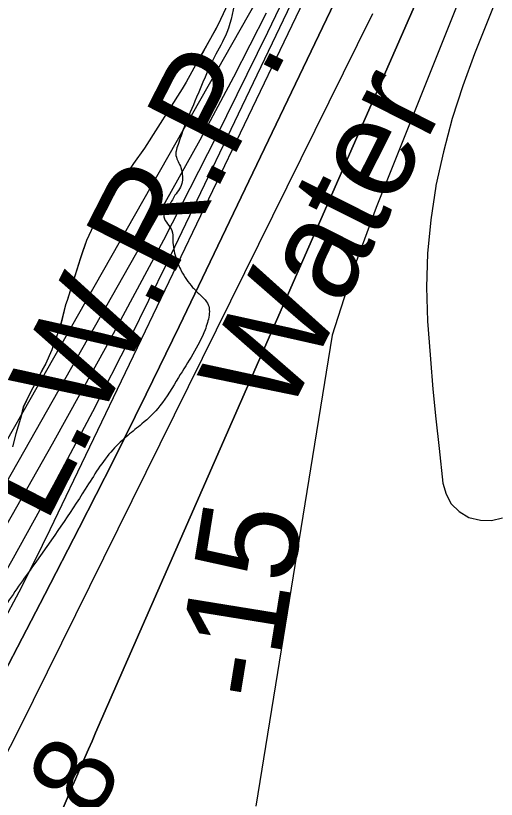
# Model space of a CAD drawing. Extents: x 3297716 to 3335574, y 688621 to 713991.
# Drawn here: x 3319975 to 3320374, y 694591 to 695242 of the extents above; entities that cross this region are included whole.
import ezdxf

# ---------------------------------------------------------------- set-up
doc = ezdxf.new("R2010")
doc.units = 0
for name, color, linetype in [('V-RIVR-EDGE', 7, 'Continuous'), ('V-RIVR-IDEN', 7, 'Continuous'), ('V-RIVR-RANG', 7, 'Continuous'), ('V-SITE-VEGE', 7, 'Continuous'), ('V-TOPO-DPTH', 7, 'Continuous'), ('V-TOPO-MAJR', 7, 'Continuous'), ('V-TOPO-MINR', 7, 'Continuous'), ('V-TOPO-MINR-IDEN', 7, 'Continuous'), ('V-TOPO-WATR', 7, 'Continuous'), ('V-TOPO-WATR-IDEN', 7, 'Continuous'), ('V-WETL-SWMP', 7, 'Continuous')]:
    doc.layers.add(name, color=color, linetype=linetype)

msp = doc.modelspace()

# ---------------------------------------------------------------- linework, layer by layer
at = {"layer": 'V-RIVR-EDGE'}
msp.add_spline([(3321618.45, 701061.3), (3321639.17, 701040.92), (3321661.92, 701020.55), (3321674.32, 701007.67), (3321694.16, 700986.07), (3321717.72, 700957.41), (3321720.61, 700953.26), (3321724.75, 700950.76), (3321726.82, 700949.51), (3321730.12, 700946.19), (3321742.93, 700927.09), (3321753.65, 700905.93), (3321756.11, 700893.9), (3321759.81, 700884.36), (3321768.06, 700867.34), (3321776.73, 700853.23), (3321786.64, 700837.46), (3321794.49, 700827.9), (3321804.41, 700817.1), (3321812.69, 700810.04), (3321821.8, 700809.18), (3321830.09, 700806.68), (3321833.39, 700803.77), (3321835.87, 700798.79), (3321840.83, 700792.97), (3321849.52, 700787.56), (3321852, 700783.83), (3321866.46, 700765.14), (3321875.54, 700751.02), (3321880.08, 700741.06), (3321885.01, 700725.72), (3321889.55, 700717), (3321895.75, 700710.35), (3321901.94, 700699.15), (3321908.12, 700684.63), (3321912.22, 700664.31), (3321919.16, 700623.67), (3321922, 700598.79), (3321922.33, 700564.8), (3321921.8, 700517.55), (3321919.28, 700502.22), (3321912.99, 700476.13), (3321905.84, 700433.04), (3321899.49, 700379.59), (3321893.61, 700348.1), (3321887.31, 700316.2), (3321880.2, 700288.86), (3321874.74, 700259.03), (3321869.25, 700218.84), (3321863.73, 700164.56), (3321860.77, 700141.35), (3321859.51, 700133.9), (3321857.38, 700109.86), (3321857.72, 700080.85), (3321854.3, 700038.58), (3321847.95, 699987.61), (3321847.83, 699937.46), (3321848.6, 699913.83), (3321849.33, 699873.21), (3321853.78, 699830.51), (3321854.96, 699803.15), (3321853.26, 699786.99), (3321851.54, 699762.54), (3321847.36, 699747.63), (3321844.45, 699743.9), (3321843.17, 699728.57), (3321839.41, 699718.22), (3321831.1, 699708.71), (3321827.36, 699705.81), (3321826.94, 699701.67), (3321826.9, 699687.16), (3321823.15, 699678.88), (3321813.6, 699670.62), (3321798.66, 699664.44), (3321785.76, 699644.16), (3321779.93, 699632.57), (3321773.21, 699598.6), (3321768.1, 699540.58), (3321765.15, 699519.86), (3321762.59, 699492.93), (3321757.53, 699458.54), (3321751.27, 699439.49), (3321741.26, 699415.47), (3321732.08, 699391.04), (3321722.08, 699368.27), (3321716.24, 699354.61), (3321712.46, 699334.72), (3321711.17, 699313.17), (3321708.16, 699269.24), (3321710.2, 699258.88), (3321713.08, 699250.99), (3321718.86, 699240.62), (3321727.54, 699231.89), (3321733.75, 699226.9), (3321735.8, 699219.85), (3321729.5, 699186.29), (3321720.32, 699159.37), (3321709.07, 699134.53), (3321700.31, 699115.49), (3321685.36, 699100.6), (3321679.12, 699094.4), (3321674.96, 699087.37), (3321674.54, 699083.64), (3321670.34, 699063.75), (3321660.32, 699031.86), (3321651.17, 699018.62), (3321638.28, 699002.49), (3321632.02, 698987.58), (3321625.76, 698968.12), (3321619.46, 698936.22), (3321615.66, 698908.04), (3321607.29, 698875.32), (3321593.49, 698825.61), (3321583.49, 698805.33), (3321580.14, 698792.07), (3321580.11, 698777.57), (3321580.08, 698768.03), (3321572.16, 698748.16), (3321567.94, 698717.91), (3321559.1, 698663.64), (3321555.74, 698647.06), (3321554.07, 698638.36), (3321550.73, 698631.74), (3321551.53, 698617.65), (3321548.59, 698601.9), (3321548.13, 698586.15), (3321543.97, 698577.46), (3321538.14, 698566.28), (3321534.37, 698551.37), (3321535.17, 698541.42), (3321533.49, 698532.72), (3321521.4, 698502.08), (3321503.45, 698451.14), (3321490.53, 698421.75), (3321481.38, 698409.33), (3321476.81, 698403.96), (3321474.3, 698395.26), (3321466.79, 698374.55), (3321458.45, 698355.09), (3321454.28, 698343.91), (3321453.02, 698339.36), (3321455.92, 698336.45), (3321456.74, 698333.13), (3321454.65, 698329.4), (3321448.83, 698321.96), (3321440.11, 698313.69), (3321430.98, 698308.32), (3321420.6, 698301.3), (3321418.1, 698296.34), (3321412.68, 698284.33), (3321407.28, 698277.71), (3321395.61, 698252.46), (3321375.16, 698198.21), (3321359.31, 698158.46), (3321345.97, 698126.16), (3321337.19, 698093.85), (3321334.25, 698078.94), (3321334.23, 698070.24), (3321336.69, 698059.45), (3321328.74, 698032.12), (3321314.56, 697996.09), (3321306.62, 697968.76), (3321301.21, 697958.41), (3321293.31, 697951.38), (3321284.15, 697933.99), (3321274.57, 697915.37), (3321271.23, 697904.6), (3321272.45, 697893.82), (3321272.42, 697881.8), (3321266.57, 697862.33), (3321256.95, 697828.37), (3321254.44, 697817.6), (3321249.85, 697808.08), (3321241.51, 697787.79), (3321233.61, 697774.54), (3321226.53, 697762.13), (3321220.27, 697745.56), (3321216.1, 697733.97), (3321215.67, 697727.34), (3321217.73, 697725.67), (3321219.8, 697723.6), (3321219.37, 697718.62), (3321208.12, 697691.71), (3321197.7, 697668.11), (3321194.79, 697666.04), (3321191.06, 697666.05), (3321191.45, 697656.52), (3321188.95, 697651.55), (3321185.63, 697649.07), (3321180.24, 697647.84), (3321181.04, 697635.82), (3321179.37, 697630.85), (3321174.8, 697625.89), (3321172.29, 697619.26), (3321170.2, 697612.22), (3321164.33, 697585.71), (3321162.65, 697577.01), (3321158.92, 697575.78), (3321154.35, 697570.81), (3321148.51, 697557.56), (3321144.77, 697550.53), (3321143.91, 697539.34), (3321140.58, 697535.62), (3321134.77, 697529.41), (3321132.68, 697525.27), (3321128.5, 697509.53), (3321122.64, 697486.75), (3321103.06, 697447.42), (3321100.98, 697441.63), (3321100.95, 697432.92), (3321091.79, 697415.12), (3321084.3, 697404.36), (3321071.4, 697382.01), (3321064.34, 697376.64), (3321056.87, 697372.93), (3321048.14, 697363.42), (3321041.07, 697351), (3321031.9, 697332.37), (3321023.56, 697312.08), (3321015.63, 697288.06), (3321006.43, 697254.51), (3320994.76, 697229.67), (3320983.51, 697207.32), (3320979.36, 697203.6), (3320975.6, 697193.66), (3320968.09, 697172.54), (3320962.64, 697145.61), (3320955.95, 697122.42), (3320943.84, 697086.8), (3320940.48, 697069.4), (3320936.31, 697061.12), (3320926.34, 697048.71), (3320920.93, 697043.34), (3320909.64, 697002.33), (3320899.61, 696969.2), (3320887.51, 696935.24), (3320880.84, 696920.33), (3320879.58, 696912.46), (3320883.28, 696900.43), (3320882.85, 696894.63), (3320876.18, 696878.07), (3320871.56, 696854.04), (3320866.95, 696835.81), (3320859.86, 696815.94), (3320857.35, 696806.82), (3320853.17, 696794.4), (3320849.83, 696784.46), (3320847.3, 696766.64), (3320843.13, 696755.46), (3320836.06, 696746.78), (3320830.23, 696736.43), (3320825.62, 696714.06), (3320819.78, 696699.98), (3320814.39, 696700.82), (3320813.53, 696688.39), (3320798.51, 696648.22), (3320788.51, 696625.45), (3320782.7, 696621.73), (3320776.44, 696606.83), (3320773.11, 696599.38), (3320766.05, 696592.76), (3320752.32, 696573.31), (3320739.41, 696550.14), (3320720.25, 696512.05), (3320700.68, 696473.55), (3320668.58, 696401.51), (3320646.49, 696351.83), (3320619.82, 696291.38), (3320606.9, 696264.05), (3320587.72, 696216.85), (3320576.88, 696191.59), (3320559.79, 696152.26), (3320552.68, 696128.24), (3320546.41, 696106.29), (3320536.39, 696076.47), (3320526.77, 696040.43), (3320506.73, 695984.11), (3320462.47, 695850.34), (3320450.34, 695806.02), (3320441.99, 695784.08), (3320420.24, 695702.06), (3320413.95, 695672.23), (3320409.31, 695639.92), (3320408.02, 695624.17), (3320406.74, 695608.42), (3320408.37, 695594.32), (3320410.83, 695583.96), (3320416.18, 695571.92), (3320421.98, 695567.35), (3320430.26, 695563.18), (3320436.88, 695558.19), (3320439.76, 695552.38), (3320445.95, 695539.93), (3320448.82, 695529.15), (3320449.62, 695514.64), (3320448.35, 695507.18), (3320445.85, 695499.32), (3320439.61, 695490.63), (3320432.95, 695478.62), (3320425.04, 695464.14), (3320423.36, 695454.61), (3320416.68, 695438.87), (3320407.94, 695423.56), (3320400.05, 695416.95), (3320392.16, 695411.99), (3320377.64, 695405.4), (3320369.77, 695408.32), (3320357.76, 695410.42), (3320346.57, 695411.28), (3320320.43, 695400.15), (3320298.01, 695386.53), (3320249, 695343.13), (3320201.63, 695295.58), (3320188.34, 695286.49), (3320177.97, 695282.37), (3320168.43, 695279.5), (3320163.44, 695274.95), (3320158.02, 695258.8), (3320150.48, 695228.14), (3320140.07, 695207.45), (3320125.48, 695174.32), (3320115.05, 695149.48), (3320110.04, 695134.99), (3320108.37, 695129.6), (3320108.36, 695125.87), (3320112.48, 695115.91), (3320113.71, 695108.45), (3320113.28, 695102.65), (3320106.62, 695091.47), (3320104.12, 695086.92), (3320100.38, 695081.54), (3320098.3, 695077.82), (3320098.29, 695074.91), (3320104.89, 695063.71), (3320105.7, 695055.41), (3320108.15, 695041.32), (3320112.69, 695030.11), (3320122.19, 695016.41), (3320128.39, 695010.18), (3320133.76, 695004.36), (3320135.82, 694999.39), (3320135.81, 694993.17), (3320132.46, 694981.16), (3320110.39, 694941.42), (3320095, 694917.83), (3320080.04, 694902.95), (3320068.41, 694893.44), (3320055.95, 694881.45), (3320033.07, 694848.77), (3319991.89, 694787.94), (3319966.93, 694752.36), (3319939.88, 694710.15), (3319919.91, 694678.69), (3319900.35, 694647.24), (3319884.95, 694618.27), (3319831.21, 694511.88), (3319802.89, 694453.92), (3319782.47, 694411.28), (3319716.3, 694301.19), (3319680.91, 694240.35), (3319651.35, 694187.37), (3319580.16, 694059.05), (3319556.78, 694017.46)], degree=3, dxfattribs=at)
at = {"layer": 'V-SITE-VEGE'}
for p, q in [((3320170.13, 695292.71), (3320143.17, 695234.34)), ((3320143.17, 695234.34), (3320131.31, 695212.76)), ((3320131.31, 695212.76), (3320128, 695207.19)), ((3320128, 695207.19), (3320116.8, 695187)), ((3320116.8, 695187), (3320113.49, 695181.43)), ((3320113.49, 695181.43), (3320082.35, 695131.91)), ((3320082.35, 695131.91), (3320073.03, 695119.32)), ((3320069.71, 695114.43), (3320061.05, 695102.55)), ((3320073.03, 695119.32), (3320069.71, 695114.43)), ((3320061.05, 695102.55), (3320057.72, 695098.35)), ((3320057.72, 695098.35), (3320049.75, 695086.48)), ((3320046.45, 695080.91), (3320041.85, 695071.86)), ((3320049.75, 695086.48), (3320046.45, 695080.91)), ((3320041.85, 695071.86), (3320033.99, 695055.19)), ((3320033.99, 695055.19), (3320028.85, 695039.95)), ((3320028.85, 695039.95), (3320017.98, 695005.34)), ((3320017.98, 695005.34), (3320016.69, 695001.87)), ((3320016.69, 695001.87), (3320012.92, 694986.67)), ((3320012.92, 694986.67), (3320010.99, 694981.12)), ((3320009.71, 694976.97), (3320005.2, 694964.5)), ((3320010.99, 694981.12), (3320009.71, 694976.97)), ((3320005.2, 694964.5), (3319999.97, 694952.69)), ((3319999.97, 694952.69), (3319994.71, 694942.95)), ((3319994.71, 694942.95), (3319986.82, 694927.65)), ((3319986.82, 694927.65), (3319981.65, 694917.03)), ((3319981.65, 694917.03), (3319979.26, 694907.52)), ((3319979.26, 694907.52), (3319975.33, 694894.71)), ((3319975.33, 694894.71), (3319972.61, 694883.87))]:
    msp.add_line(p, q, dxfattribs=at)
at = {"layer": 'V-TOPO-DPTH'}
for points in [[(3320262.9, 695375.65), (3320100.76, 695036.46), (3320070.34, 694974.45), (3320039.09, 694912.88), (3320006.59, 694851.95), (3319973.26, 694791.46), (3319938.6, 694730.05), (3319921.9, 694700.63), (3319905.1, 694671.26), (3319888.14, 694641.99), (3319871.09, 694612.77), (3319728.58, 694370.02), (3319699.86, 694321.01), (3319671.2, 694271.99), (3319642.6, 694222.92), (3319614.05, 694173.82), (3319565.53, 694090.23), (3319561.28, 694082.9), (3319557.02, 694075.58), (3319552.75, 694068.26), (3319548.49, 694060.95), (3319523.08, 694017.43), (3319587.32, 694017.49)], [(3319587.32, 694017.49), (3319604.01, 694046.58), (3319621.92, 694078), (3319639.78, 694109.45), (3319778.44, 694354.54), (3319806.09, 694403.69), (3319833.59, 694452.94), (3319860.84, 694502.32), (3319887.93, 694551.78), (3319937.36, 694642.55), (3319939.61, 694646.7), (3319941.84, 694650.87), (3319944.05, 694655.04), (3319946.25, 694659.22), (3319999.47, 694761.18), (3320027.99, 694816.49), (3320056.12, 694872), (3320083.68, 694927.78), (3320110.86, 694983.76), (3320278.54, 695333.63)], [(3319587.32, 694017.49), (3319604.01, 694046.58), (3319621.92, 694078), (3319639.78, 694109.45), (3319778.44, 694354.54), (3319806.09, 694403.69), (3319833.59, 694452.94), (3319860.84, 694502.32), (3319887.93, 694551.78), (3319937.36, 694642.55), (3319939.61, 694646.7), (3319941.84, 694650.87), (3319944.05, 694655.04), (3319946.25, 694659.22), (3319999.47, 694761.18), (3320027.99, 694816.49), (3320056.12, 694872), (3320083.68, 694927.78), (3320110.86, 694983.76), (3320278.54, 695333.63)], [(3320398.1, 695315.49), (3320356.22, 695210.53), (3320346.4, 695183.71), (3320337.61, 695156.58), (3320330.39, 695128.99), (3320324.2, 695101.11), (3320324.09, 695100.51), (3320319.85, 695072.62), (3320317.05, 695044.65), (3320316.44, 695016.54), (3320317.27, 694988.34), (3320317.75, 694981.43), (3320319.61, 694956.64), (3320321.69, 694931.86), (3320324.1, 694907.12), (3320326.72, 694882.39), (3320329.96, 694853.61), (3320332.62, 694844.43), (3320336.85, 694836.45), (3320343.43, 694830.26), (3320351.58, 694825.26), (3320361.06, 694823.05), (3320370.35, 694822.65), (3320379.37, 694824.95)], [(3320398.1, 695315.49), (3320356.22, 695210.53), (3320346.4, 695183.71), (3320337.61, 695156.58), (3320330.39, 695128.99), (3320324.2, 695101.11), (3320324.09, 695100.51), (3320319.85, 695072.62), (3320317.05, 695044.65), (3320316.44, 695016.54), (3320317.27, 694988.34), (3320317.75, 694981.43), (3320319.61, 694956.64), (3320321.69, 694931.86), (3320324.1, 694907.12), (3320326.72, 694882.39), (3320329.96, 694853.61), (3320332.62, 694844.43), (3320336.85, 694836.45), (3320343.43, 694830.26), (3320351.58, 694825.26), (3320361.06, 694823.05), (3320370.35, 694822.65), (3320379.37, 694824.95)], [(3320322.02, 695286.33), (3320041.64, 694646.14), (3320038.66, 694639.34), (3320035.69, 694632.55), (3320032.73, 694625.76), (3320029.76, 694618.96), (3320026.8, 694612.16), (3320023.85, 694605.36), (3320020.91, 694598.56), (3320017.97, 694591.75), (3319865.51, 694238.17), (3319845.02, 694192.21), (3319823.79, 694146.61), (3319801.44, 694101.55), (3319778.35, 694056.85), (3319757.5, 694017.67), (3319587.32, 694017.49)], [(3319757.5, 694017.67), (3319778.35, 694056.85), (3319801.44, 694101.55), (3319823.79, 694146.61), (3319845.02, 694192.21), (3319865.51, 694238.17), (3320017.97, 694591.75), (3320020.91, 694598.56), (3320023.85, 694605.36), (3320026.8, 694612.16), (3320029.76, 694618.96), (3320032.73, 694625.76), (3320035.69, 694632.55), (3320038.66, 694639.34), (3320041.64, 694646.14), (3320322.02, 695286.33)]]:
    msp.add_lwpolyline(points, dxfattribs=at)
at = {"layer": 'V-TOPO-MAJR'}
msp.add_lwpolyline([(3320189.11, 695279.22), (3319865.6, 694709.41), (3319862.07, 694703.25), (3319858.5, 694697.12), (3319854.87, 694691.02), (3319851.2, 694684.94), (3319818.34, 694631.04), (3319798.03, 694598.14), (3319777.48, 694565.4), (3319756.56, 694532.89), (3319735.39, 694500.54), (3319521.97, 694178.31), (3319502.95, 694149.49), (3319484, 694120.62), (3319465.14, 694091.69), (3319446.36, 694062.71), (3319417.05, 694017.32)], dxfattribs=at)
at = {"layer": 'V-TOPO-MINR'}
for points in [[(3320259.43, 695384.9), (3320184.28, 695228.11), (3320141.68, 695141.53), (3320097.89, 695055.56), (3320052.34, 694970.52), (3320005.61, 694886.09), (3319912.97, 694722.73), (3319900.85, 694701.54), (3319888.64, 694680.4), (3319876.28, 694659.34), (3319863.83, 694638.34), (3319612.59, 694217.84), (3319599.71, 694196.36), (3319586.79, 694174.91), (3319573.8, 694153.5), (3319560.77, 694132.11), (3319539.53, 694097.37), (3319537.09, 694093.37), (3319534.66, 694089.37), (3319532.24, 694085.37), (3319529.82, 694081.37), (3319491.29, 694017.4)], [(3320262.9, 695375.65), (3320100.76, 695036.46), (3320070.34, 694974.45), (3320039.09, 694912.88), (3320006.59, 694851.95), (3319973.26, 694791.46), (3319938.6, 694730.05), (3319921.9, 694700.63), (3319905.1, 694671.26), (3319888.14, 694641.99), (3319871.09, 694612.77), (3319728.58, 694370.02), (3319699.86, 694321.01), (3319671.2, 694271.99), (3319642.6, 694222.92), (3319614.05, 694173.82), (3319565.53, 694090.23), (3319561.28, 694082.9), (3319557.02, 694075.58), (3319552.75, 694068.26), (3319548.49, 694060.95), (3319523.08, 694017.43)], [(3320266.94, 695364.76), (3320003.63, 694814.92), (3319990.89, 694788.96), (3319977.82, 694763.18), (3319964.25, 694737.65), (3319950.36, 694712.29), (3319936.17, 694687.09), (3319921.91, 694661.93), (3319907.55, 694636.83), (3319893.12, 694611.76), (3319878.79, 694586.99), (3319857.19, 694549.55), (3319835.64, 694512.07), (3319814.17, 694474.55), (3319792.76, 694436.99), (3319600.79, 694099.36), (3319590.07, 694080.58), (3319579.31, 694061.83), (3319568.48, 694043.11), (3319557.61, 694024.42), (3319553.54, 694017.46)], [(3320398.1, 695315.49), (3320356.22, 695210.53), (3320346.4, 695183.71), (3320337.61, 695156.58), (3320330.39, 695128.99), (3320324.2, 695101.11), (3320324.09, 695100.51), (3320319.85, 695072.62), (3320317.05, 695044.65), (3320316.44, 695016.54), (3320317.27, 694988.34), (3320317.75, 694981.43), (3320319.61, 694956.64), (3320321.69, 694931.86), (3320324.1, 694907.12), (3320326.72, 694882.39), (3320329.96, 694853.61), (3320332.62, 694844.43), (3320336.85, 694836.45), (3320343.43, 694830.26), (3320351.58, 694825.26), (3320361.06, 694823.05), (3320370.35, 694822.65), (3320379.37, 694824.95)], [(3320361.36, 695300.37), (3320274.56, 695082.82), (3320255.3, 695030.03), (3320238.15, 694976.62), (3320174.68, 694585.41)], [(3320322.02, 695286.33), (3320041.64, 694646.14), (3320038.66, 694639.34), (3320035.69, 694632.55), (3320032.73, 694625.76), (3320029.76, 694618.96), (3320026.8, 694612.16), (3320023.85, 694605.36), (3320020.91, 694598.56), (3320017.97, 694591.75), (3319865.51, 694238.17), (3319845.02, 694192.21), (3319823.79, 694146.61), (3319801.44, 694101.55), (3319778.35, 694056.85), (3319757.5, 694017.67)], [(3320183.25, 695244.21), (3320156.18, 695191.17), (3320128.03, 695138.7), (3320099.15, 695086.6), (3319888.68, 694715.89), (3319880.96, 694702.42), (3319873.16, 694688.99), (3319865.25, 694675.62), (3319857.26, 694662.3), (3319778.92, 694532.83), (3319735.09, 694460.84), (3319691.01, 694389.01), (3319646.54, 694317.42), (3319601.81, 694245.99), (3319531.16, 694133.83), (3319521.61, 694118.57), (3319512.11, 694103.28), (3319502.7, 694087.94), (3319493.35, 694072.56), (3319459.99, 694017.36)], [(3320271.53, 695243.68), (3320258.9, 695217.82), (3319989.84, 694672.99), (3319980.3, 694653.9), (3319970.63, 694634.88), (3319960.76, 694615.96), (3319950.78, 694597.1), (3319761.86, 694244.69), (3319741.9, 694207.78), (3319721.78, 694170.96), (3319701.39, 694134.28), (3319680.84, 694097.7), (3319646.52, 694037.12), (3319642.98, 694030.9), (3319639.43, 694024.69), (3319635.85, 694018.5), (3319635.3, 694017.54)]]:
    msp.add_lwpolyline(points, dxfattribs=at)
at = {"layer": 'V-TOPO-WATR'}
msp.add_lwpolyline([(3320278.54, 695333.63), (3320110.86, 694983.76), (3320083.68, 694927.78), (3320056.12, 694872), (3320027.99, 694816.49), (3319999.47, 694761.18), (3319946.25, 694659.22), (3319944.05, 694655.04), (3319941.84, 694650.87), (3319939.61, 694646.7), (3319937.36, 694642.55), (3319887.93, 694551.78), (3319860.84, 694502.32), (3319833.59, 694452.94), (3319806.09, 694403.69), (3319778.44, 694354.54), (3319639.78, 694109.45), (3319621.92, 694078), (3319604.01, 694046.58), (3319587.32, 694017.49)], dxfattribs=at)
at = {"layer": 'V-WETL-SWMP'}
for p, q in [((3320170.1, 695292.72), (3320143.14, 695234.36)), ((3320143.14, 695234.36), (3320140.51, 695229.49)), ((3320140.51, 695229.49), (3320131.28, 695212.78)), ((3320131.28, 695212.78), (3320127.97, 695207.2)), ((3320127.97, 695207.2), (3320116.77, 695187.01)), ((3320116.77, 695187.01), (3320113.46, 695181.44)), ((3320113.46, 695181.44), (3320082.32, 695131.92)), ((3320082.32, 695131.92), (3320073, 695119.33)), ((3320069.68, 695114.45), (3320061.02, 695102.56)), ((3320073, 695119.33), (3320069.68, 695114.45)), ((3320061.02, 695102.56), (3320057.69, 695098.36)), ((3320057.69, 695098.36), (3320049.72, 695086.49)), ((3320046.41, 695080.92), (3320041.82, 695071.88)), ((3320049.72, 695086.49), (3320046.41, 695080.92)), ((3320041.82, 695071.88), (3320033.96, 695055.2)), ((3320033.96, 695055.2), (3320031.39, 695047.58)), ((3320031.39, 695047.58), (3320028.82, 695039.96)), ((3320028.82, 695039.96), (3320017.95, 695005.35)), ((3320017.95, 695005.35), (3320016.66, 695001.89)), ((3320016.66, 695001.89), (3320012.89, 694986.68)), ((3320012.89, 694986.68), (3320010.96, 694981.14)), ((3320009.68, 694976.99), (3320008.39, 694973.52)), ((3320010.96, 694981.14), (3320009.68, 694976.99)), ((3320008.39, 694973.52), (3320006.46, 694967.98)), ((3320005.16, 694964.51), (3319999.94, 694952.71)), ((3320006.46, 694967.98), (3320005.16, 694964.51)), ((3319999.94, 694952.71), (3319997.31, 694947.83)), ((3319997.31, 694947.83), (3319994.67, 694942.96)), ((3319994.67, 694942.96), (3319986.79, 694927.66)), ((3319986.79, 694927.66), (3319981.62, 694917.04)), ((3319981.62, 694917.04), (3319979.23, 694907.54)), ((3319979.23, 694907.54), (3319975.29, 694894.72)), ((3319975.29, 694894.72), (3319972.58, 694883.89))]:
    msp.add_line(p, q, dxfattribs=at)

# ---------------------------------------------------------------- texts
at = {"layer": 'V-RIVR-IDEN'}
msp.add_text('Water ', height=83, rotation=63.19819, dxfattribs=at).set_placement((3320199.34, 694905.58))
at = {"layer": 'V-RIVR-RANG'}
msp.add_text('-8', height=67, rotation=61.11531, dxfattribs=at).set_placement((3320026.31, 694547.07))
at = {"layer": 'V-TOPO-MINR-IDEN'}
msp.add_text('-15', height=83, rotation=80.78427, dxfattribs=at).set_placement((3320188.54, 694670.82))
at = {"layer": 'V-TOPO-WATR-IDEN'}
msp.add_text('L.W.R.P.', height=83, rotation=62.93302, dxfattribs=at).set_placement((3320000.16, 694818.82))

doc.saveas('drawing.dxf')
